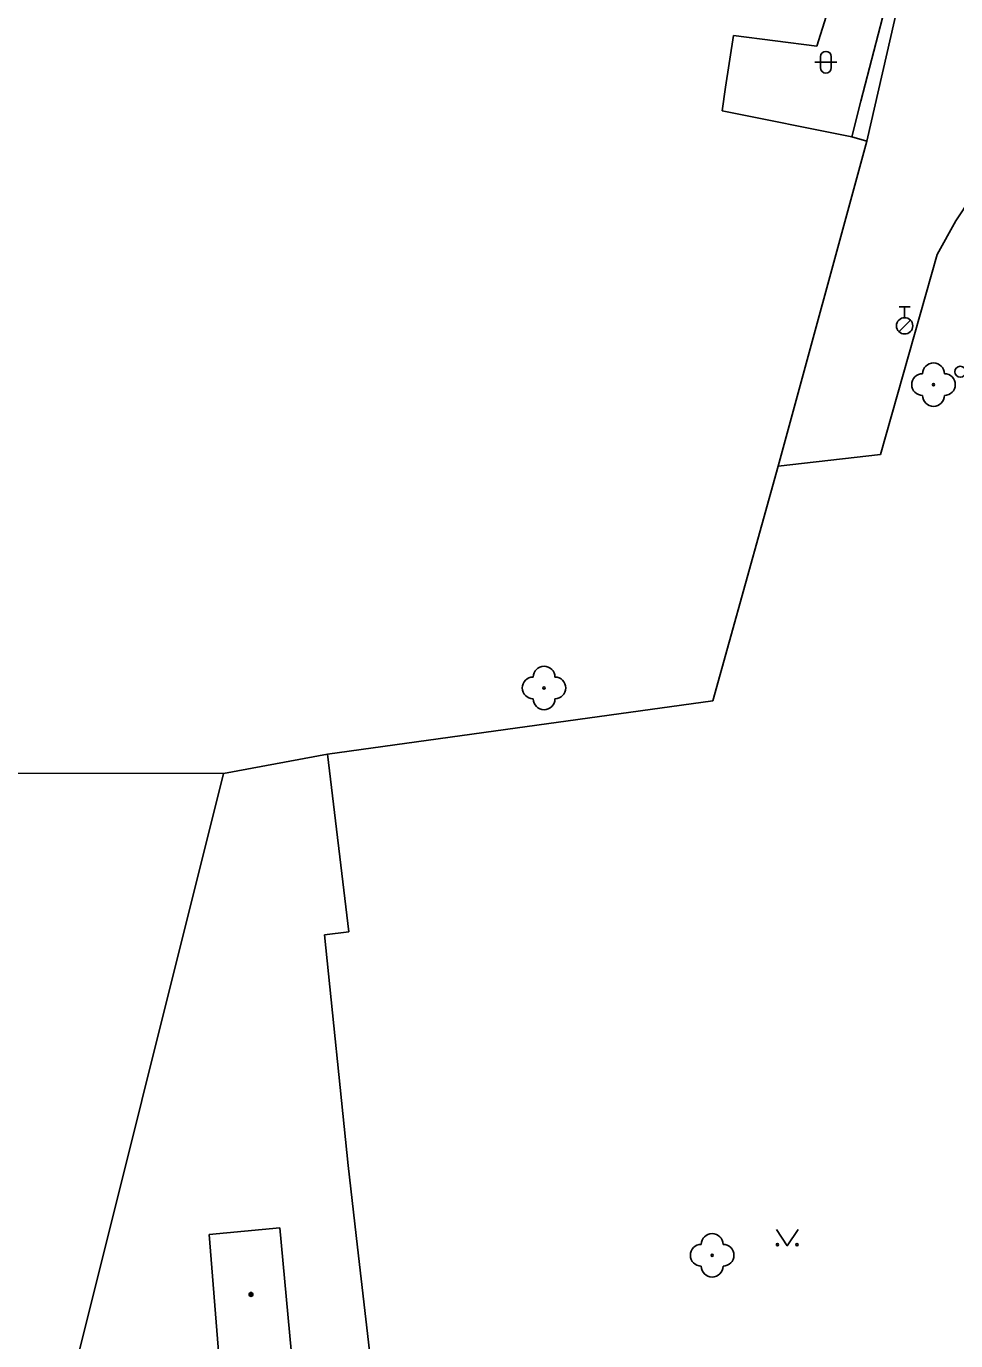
# Model space of a CAD drawing. Extents: x -600309 to -598967, y -1161267 to -1160292.
# Drawn here: x -599269.1 to -599226.4, y -1160666.6 to -1160606.2 of the extents above; entities that cross this region are included whole.
import ezdxf

# ---------------------------------------------------------------- set-up
doc = ezdxf.new("R2010")
doc.units = 0
for name, color, linetype in [('Level 10', 7, 'Continuous'), ('Level 22', 7, 'Continuous'), ('Level 28', 7, 'Continuous'), ('Level 36', 7, 'Continuous'), ('Level 39', 7, 'Continuous'), ('Level 5', 7, 'Continuous'), ('Level 51', 7, 'Continuous'), ('Level 54', 7, 'Continuous')]:
    doc.layers.add(name, color=color, linetype=linetype)

msp = doc.modelspace()

# ---------------------------------------------------------------- linework, layer by layer
at = {"layer": 'Level 10'}
for points in [[(-599230.51, -1160611.48), (-599229.08, -1160605.2)], [(-599234.58, -1160626.4099), (-599230.51, -1160611.48)], [(-599227.29, -1160616.68), (-599226.43, -1160615.14), (-599225.73, -1160614.09), (-599224.61, -1160612.51)], [(-599227.29, -1160616.68), (-599229.89, -1160625.87)], [(-599229.89, -1160625.87), (-599234.58, -1160626.4099)]]:
    msp.add_lwpolyline(points, dxfattribs=at)
at = {"layer": 'Level 22'}
for centre in [(-599227.45, -1160622.66), (-599245.34, -1160636.6), (-599237.62, -1160662.67)]:
    msp.add_circle(centre, 0.05, dxfattribs=at)
for centre, start, end in [((-599227.45, -1160622.16), 0, 180), ((-599227.95, -1160622.66), 90, 270), ((-599226.95, -1160622.66), 270, 90), ((-599227.45, -1160623.16), 180, 0), ((-599245.34, -1160636.1), 0, 180), ((-599245.84, -1160636.6), 90, 270), ((-599244.84, -1160636.6), 270, 90), ((-599245.34, -1160637.1), 180, 0), ((-599237.62, -1160662.17), 0, 180), ((-599238.12, -1160662.67), 90, 270), ((-599237.12, -1160662.67), 270, 90), ((-599237.62, -1160663.17), 180, 0)]:
    msp.add_arc(centre, 0.5, start, end, dxfattribs=at)
at = {"layer": 'Level 28'}
for p, q in [((-599229.03, -1160619.085), (-599228.53, -1160619.085)), ((-599228.78, -1160619.585), (-599228.78, -1160619.085)), ((-599229.038, -1160620.232), (-599228.508, -1160619.702))]:
    msp.add_line(p, q, dxfattribs=at)
for centre, radius in [((-599228.78, -1160619.96), 0.375), ((-599226.2199, -1160622.07), 0.25)]:
    msp.add_circle(centre, radius, dxfattribs=at)
at = {"layer": 'Level 36'}
for p, q in [((-599232.646, -1160607.596), (-599232.646, -1160608.096)), ((-599232.146, -1160607.596), (-599232.146, -1160608.096)), ((-599232.896, -1160607.846), (-599231.896, -1160607.846))]:
    msp.add_line(p, q, dxfattribs=at)
msp.add_lwpolyline([(-599234.67, -1160661.48), (-599234.17, -1160662.23), (-599233.67, -1160661.48)], dxfattribs=at)
for centre in [(-599234.6202, -1160662.1798), (-599233.7208, -1160662.1798)]:
    msp.add_circle(centre, 0.05, dxfattribs=at)
for centre, start, end in [((-599232.3957, -1160607.5963), 0, 180), ((-599232.3957, -1160608.0963), 180, 0)]:
    msp.add_arc(centre, 0.25, start, end, dxfattribs=at)
at = {"layer": 'Level 39'}
for radius in [0.09, 0.0398]:
    msp.add_circle((-599258.8, -1160664.4699), radius, dxfattribs=at)
at = {"layer": 'Level 5'}
for points in [[(-599260.7199, -1160661.7199), (-599257.48, -1160661.4099)], [(-599260.28, -1160667.28), (-599260.7199, -1160661.7199)], [(-599257.48, -1160661.4099), (-599256.96, -1160667.03)]]:
    msp.add_lwpolyline(points, dxfattribs=at)
at = {"layer": 'Level 51'}
for points in [[(-599234.58, -1160626.4099), (-599237.58, -1160637.19)], [(-599237.58, -1160637.19), (-599247.11, -1160638.51)], [(-599247.11, -1160638.51), (-599255.28, -1160639.65)], [(-599255.28, -1160639.65), (-599260.06, -1160640.53)], [(-599255.28, -1160639.65), (-599254.31, -1160647.8)], [(-599260.06, -1160640.53), (-599293.11, -1160640.49)], [(-599267.57, -1160670.59), (-599260.06, -1160640.53)], [(-599254.31, -1160647.8), (-599255.43, -1160647.94)], [(-599255.43, -1160647.94), (-599254.33, -1160658.54)], [(-599254.33, -1160658.54), (-599253.9099, -1160662.3)], [(-599253.36, -1160667.06), (-599253.9099, -1160662.3)]]:
    msp.add_lwpolyline(points, dxfattribs=at)
at = {"layer": 'Level 54'}
for points in [[(-599231.95, -1160604.37), (-599232.81, -1160607.11)], [(-599230.79, -1160609.63), (-599229.59, -1160605.04)], [(-599236.64, -1160606.62), (-599237, -1160609)], [(-599232.81, -1160607.11), (-599236.64, -1160606.62)], [(-599237, -1160609), (-599237.1599, -1160610.08)], [(-599231.21, -1160611.27), (-599230.79, -1160609.63)], [(-599237.1599, -1160610.08), (-599231.21, -1160611.27)], [(-599231.21, -1160611.27), (-599230.51, -1160611.48)]]:
    msp.add_lwpolyline(points, dxfattribs=at)

doc.saveas('drawing.dxf')
